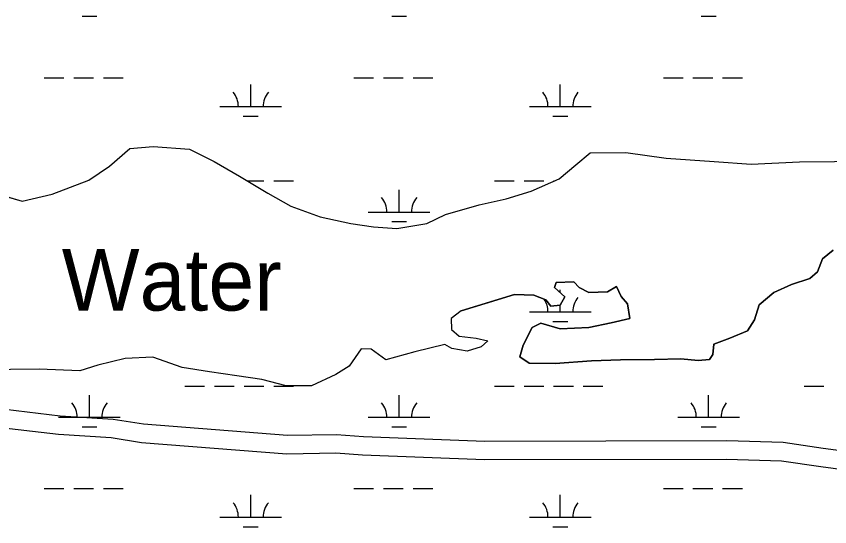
# Model space of a CAD drawing. Extents: x 3161564 to 3199464, y 849354 to 874788.
# Drawn here: x 3194342 to 3195661, y 869133 to 869960 of the extents above; entities that cross this region are included whole.
import ezdxf

# ---------------------------------------------------------------- set-up
doc = ezdxf.new("R2010")
doc.units = 0
for name, color, linetype in [('V-RIVR-IDEN', 7, 'Continuous'), ('V-ROAD-CNTR', 7, 'Continuous'), ('V-SITE-VEGE', 7, 'Continuous'), ('V-TOPO-SHOR', 7, 'Continuous'), ('V-WETL-SWMP', 7, 'Continuous')]:
    doc.layers.add(name, color=color, linetype=linetype)

msp = doc.modelspace()

# ---------------------------------------------------------------- linework, layer by layer
at = {"layer": 'V-ROAD-CNTR'}
for points in [[(3195724.6, 869249.8), (3195650.6, 869259.6), (3195585.3, 869269.2), (3195494.2, 869271.9), (3195102.1, 869271.2), (3194905.1, 869278.8), (3194861.2, 869282), (3194781.7, 869280.7), (3194548.6, 869298.9), (3194499.2, 869306.6), (3194413.2, 869312.2), (3194306.1, 869324.8)], [(3195718.6, 869220.4), (3195646.5, 869229.9), (3195582.7, 869239.2), (3195493.7, 869241.9), (3195101.5, 869241.2), (3194903.4, 869248.9), (3194860.3, 869252), (3194780.8, 869250.7), (3194545.1, 869269.1), (3194495.9, 869276.8), (3194410.5, 869282.3), (3194302.5, 869295)]]:
    msp.add_lwpolyline(points, dxfattribs=at)
at = {"layer": 'V-SITE-VEGE'}
for p, q in [((3195666.4, 869580.9), (3195649.1, 869567.2)), ((3195649.1, 869567.2), (3195641.4, 869546.2)), ((3195641.4, 869546.2), (3195628.9, 869535.4)), ((3195628.9, 869535.4), (3195598.9, 869525.5)), ((3195217.4, 869528.5), (3195214.9, 869520.5)), ((3195214.9, 869520.5), (3195231.4, 869505.5)), ((3195245.9, 869529.8), (3195217.4, 869528.5)), ((3195254.9, 869520.3), (3195245.9, 869529.8)), ((3195270.5, 869512.2), (3195254.9, 869520.3)), ((3195315.3, 869522.1), (3195300.7, 869513.8)), ((3195322.7, 869506.2), (3195315.3, 869522.1)), ((3195598.9, 869525.5), (3195570.2, 869512.4)), ((3195149.7, 869509), (3195063.7, 869482.5)), ((3195181.1, 869508), (3195149.7, 869509)), ((3195200.6, 869500.4), (3195181.1, 869508)), ((3195231.4, 869505.5), (3195224, 869491.9)), ((3195300.7, 869513.8), (3195270.5, 869512.2)), ((3195333.1, 869494), (3195322.7, 869506.2)), ((3195570.2, 869512.4), (3195546.6, 869492.4)), ((3195208.6, 869490.1), (3195200.6, 869500.4)), ((3195224, 869491.9), (3195208.6, 869490.1)), ((3195337, 869470.2), (3195333.1, 869494)), ((3195546.6, 869492.4), (3195539, 869467.9)), ((3195063.7, 869482.5), (3195047.5, 869470.2)), ((3195047.5, 869470.2), (3195047.7, 869452.3)), ((3195306.8, 869463.3), (3195337, 869470.2)), ((3195539, 869467.9), (3195527.4, 869450.4)), ((3195047.7, 869452.3), (3195060.1, 869441.5)), ((3195163.9, 869426.9), (3195178.3, 869456)), ((3195178.3, 869456), (3195192.4, 869462.7)), ((3195192.4, 869462.7), (3195223.8, 869453.6)), ((3195223.8, 869453.6), (3195270.4, 869455.9)), ((3195270.4, 869455.9), (3195306.8, 869463.3)), ((3195060.1, 869441.5), (3195087.9, 869438.2)), ((3195498.8, 869438.7), (3195473.2, 869428.6)), ((3195527.4, 869450.4), (3195498.8, 869438.7)), ((3195037.2, 869428.1), (3194988.3, 869416.4)), ((3195048.3, 869421.6), (3195037.2, 869428.1)), ((3195087.9, 869438.2), (3195106.9, 869433.9)), ((3195106.9, 869433.9), (3195095.8, 869424.3)), ((3195158.7, 869408.3), (3195163.9, 869426.9)), ((3195473.2, 869428.6), (3195471.2, 869411.9)), ((3194901.6, 869421), (3194882.1, 869393)), ((3194917.4, 869420.8), (3194901.6, 869421)), ((3194941.1, 869403.2), (3194917.4, 869420.8)), ((3194988.3, 869416.4), (3194941.1, 869403.2)), ((3195073.2, 869417.5), (3195048.3, 869421.6)), ((3195095.8, 869424.3), (3195073.2, 869417.5)), ((3194518.6, 869405.3), (3194474.6, 869394.7)), ((3194563.6, 869407.4), (3194518.6, 869405.3)), ((3194611, 869391.1), (3194563.6, 869407.4)), ((3195173.8, 869398.1), (3195158.7, 869408.3)), ((3195274.5, 869401.7), (3195216.1, 869397.2)), ((3195321.8, 869403.3), (3195274.5, 869401.7)), ((3195376.8, 869404.1), (3195321.8, 869403.3)), ((3195419.6, 869404.9), (3195376.8, 869404.1)), ((3195447.6, 869402.5), (3195419.6, 869404.9)), ((3195466.1, 869403.8), (3195447.6, 869402.5)), ((3195471.2, 869411.9), (3195466.1, 869403.8)), ((3194379.3, 869388.1), (3194332.8, 869387.9)), ((3194445.1, 869385.3), (3194379.3, 869388.1)), ((3194474.6, 869394.7), (3194445.1, 869385.3)), ((3194655.3, 869383.7), (3194611, 869391.1)), ((3194882.1, 869393), (3194860.2, 869379.5)), ((3195216.1, 869397.2), (3195173.8, 869398.1)), ((3194700, 869377.6), (3194655.3, 869383.7)), ((3194740.2, 869371.7), (3194700, 869377.6)), ((3194860.2, 869379.5), (3194820.9, 869361.4)), ((3194779.5, 869361.4), (3194740.2, 869371.7)), ((3194820.9, 869361.4), (3194779.5, 869361.4))]:
    msp.add_line(p, q, dxfattribs=at)
msp.add_lwpolyline([(3194308.3, 869673.1), (3194351.6, 869660.5), (3194400.2, 869671.8), (3194460, 869694.5), (3194493.3, 869717), (3194526.1, 869745.9), (3194564.4, 869749), (3194622.9, 869744.6), (3194663, 869724.6), (3194704.1, 869701.1), (3194749.9, 869673.5), (3194787.5, 869652.1), (3194834.8, 869635.2), (3194884.4, 869624.5), (3194921.3, 869618.7), (3194958.9, 869616.3), (3195007.8, 869624.2), (3195038.3, 869638.9), (3195092.7, 869654.7), (3195136.5, 869664), (3195177, 869676.7), (3195222.2, 869696.6), (3195249.5, 869719.4), (3195272.4, 869738.9), (3195330.6, 869739.6), (3195395.6, 869730.2), (3195473.5, 869725), (3195533.5, 869720.5), (3195611.9, 869724.4), (3195668.6, 869724.6)], dxfattribs=at)
at = {"layer": 'V-TOPO-SHOR'}
for p, q in [((3195649.1, 869567.2), (3195666.4, 869580.9)), ((3195641.4, 869546.2), (3195649.1, 869567.2)), ((3195628.9, 869535.4), (3195641.4, 869546.2)), ((3195598.9, 869525.5), (3195628.9, 869535.4))]:
    msp.add_line(p, q, dxfattribs=at)
for points in [[(3195395.6, 869730.2), (3195473.5, 869725), (3195533.5, 869720.5), (3195611.9, 869724.4), (3195668.6, 869724.6), (3195716.6, 869726.6), (3195768.6, 869733.9), (3195813.6, 869750.6), (3195848.9, 869771)], [(3194308.3, 869673.1), (3194351.6, 869660.5), (3194400.2, 869671.8), (3194460, 869694.5), (3194493.3, 869717), (3194526.1, 869745.9), (3194564.4, 869749), (3194622.9, 869744.6)], [(3194622.9, 869744.6), (3194663, 869724.6), (3194704.1, 869701.1), (3194749.9, 869673.5), (3194787.5, 869652.1), (3194834.8, 869635.2), (3194884.4, 869624.5), (3194921.3, 869618.7), (3194958.9, 869616.3), (3195007.8, 869624.2), (3195038.3, 869638.9), (3195092.7, 869654.7), (3195136.5, 869664)], [(3195136.5, 869664), (3195177, 869676.7), (3195222.2, 869696.6), (3195249.5, 869719.4), (3195272.4, 869738.9), (3195330.6, 869739.6), (3195395.6, 869730.2)], [(3195063.7, 869482.5), (3195102.4, 869494.5), (3195149.7, 869509), (3195181.1, 869508), (3195200.6, 869500.4), (3195208.6, 869490.1), (3195224, 869491.9), (3195231.4, 869505.5), (3195214.9, 869520.5), (3195217.4, 869528.5), (3195245.9, 869529.8), (3195254.9, 869520.3), (3195270.5, 869512.2), (3195300.7, 869513.8), (3195315.3, 869522.1), (3195322.7, 869506.2), (3195333.1, 869494), (3195337, 869470.2)], [(3195376.8, 869404.1), (3195419.6, 869404.9), (3195447.6, 869402.5), (3195466.1, 869403.8), (3195471.2, 869411.9), (3195473.2, 869428.6), (3195498.8, 869438.7), (3195527.4, 869450.4), (3195539, 869467.9), (3195546.6, 869492.4), (3195570.2, 869512.4), (3195598.9, 869525.5)], [(3195063.7, 869482.5), (3195047.5, 869470.2), (3195047.7, 869452.3), (3195060.1, 869441.5), (3195087.9, 869438.2), (3195106.9, 869433.9), (3195095.8, 869424.3), (3195073.2, 869417.5), (3195048.3, 869421.6), (3195037.2, 869428.1), (3194988.3, 869416.4), (3194941.1, 869403.2), (3194917.4, 869420.8), (3194901.6, 869421), (3194882.1, 869393), (3194860.2, 869379.5)], [(3195337, 869470.2), (3195306.8, 869463.3), (3195270.4, 869455.9), (3195223.8, 869453.6), (3195192.4, 869462.7), (3195178.3, 869456), (3195163.9, 869426.9), (3195158.7, 869408.3), (3195173.8, 869398.1), (3195216.1, 869397.2), (3195274.5, 869401.7), (3195321.8, 869403.3), (3195376.8, 869404.1)], [(3194563.6, 869407.4), (3194518.6, 869405.3), (3194474.6, 869394.7), (3194445.1, 869385.3), (3194379.3, 869388.1), (3194332.8, 869387.9), (3194280.1, 869386.9), (3194222.9, 869390), (3194164.4, 869388)], [(3194860.2, 869379.5), (3194820.9, 869361.4), (3194779.5, 869361.4), (3194740.2, 869371.7), (3194700, 869377.6), (3194655.3, 869383.7), (3194611, 869391.1), (3194563.6, 869407.4)]]:
    msp.add_lwpolyline(points, dxfattribs=at)
at = {"layer": 'V-WETL-SWMP'}
for p, q in [((3194448.9, 869960.1), (3194472.9, 869960.1)), ((3194950.8, 869960.1), (3194974.8, 869960.1)), ((3195452.7, 869960.1), (3195476.7, 869960.1)), ((3194387.5, 869860.1), (3194419.5, 869860.1)), ((3194435.5, 869860.1), (3194467.5, 869860.1)), ((3194483.5, 869860.1), (3194515.5, 869860.1)), ((3194722.3, 869813.7), (3194722.3, 869849.7)), ((3194889.4, 869860.1), (3194921.4, 869860.1)), ((3194937.4, 869860.1), (3194969.4, 869860.1)), ((3194985.4, 869860.1), (3195017.4, 869860.1)), ((3195224.2, 869813.7), (3195224.2, 869849.7)), ((3195391.3, 869860.1), (3195423.3, 869860.1)), ((3195439.3, 869860.1), (3195471.3, 869860.1)), ((3195487.3, 869860.1), (3195519.3, 869860.1)), ((3194672.3, 869813.7), (3194772.3, 869813.7)), ((3195174.2, 869813.7), (3195274.2, 869813.7)), ((3194710.3, 869798.2), (3194734.3, 869798.2)), ((3195212.2, 869798.2), (3195236.2, 869798.2)), ((3194493.3, 869717), (3194526.1, 869745.9)), ((3194526.1, 869745.9), (3194564.4, 869749)), ((3194564.4, 869749), (3194622.9, 869744.6)), ((3194622.9, 869744.6), (3194663, 869724.6)), ((3195249.5, 869719.4), (3195272.4, 869738.9)), ((3195272.4, 869738.9), (3195330.6, 869739.6)), ((3195330.6, 869739.6), (3195395.6, 869730.2)), ((3195395.6, 869730.2), (3195473.5, 869725)), ((3194460, 869694.5), (3194493.3, 869717)), ((3194663, 869724.6), (3194704.1, 869701.1)), ((3195222.2, 869696.6), (3195249.5, 869719.4)), ((3195473.5, 869725), (3195533.5, 869720.5)), ((3195533.5, 869720.5), (3195611.9, 869724.4)), ((3195611.9, 869724.4), (3195668.5, 869724.6)), ((3194400.2, 869671.8), (3194460, 869694.5)), ((3194704.1, 869701.1), (3194749.9, 869673.5)), ((3194716.5, 869693.6), (3194743.5, 869693.6)), ((3194759.5, 869693.6), (3194791.5, 869693.6)), ((3195117.4, 869693.6), (3195149.4, 869693.6)), ((3195165.4, 869693.6), (3195197.4, 869693.6)), ((3195177, 869676.7), (3195222.2, 869696.6)), ((3195213.4, 869693.6), (3195215.4, 869693.6)), ((3194962.8, 869642.9), (3194962.8, 869678.9)), ((3195136.5, 869664), (3195177, 869676.7)), ((3194308.3, 869673.1), (3194351.6, 869660.5)), ((3194351.6, 869660.5), (3194400.2, 869671.8)), ((3194749.9, 869673.5), (3194787.5, 869652.1)), ((3195092.7, 869654.7), (3195136.5, 869664)), ((3194787.5, 869652.1), (3194834.8, 869635.2)), ((3195038.3, 869638.9), (3195092.7, 869654.7)), ((3194912.8, 869642.9), (3195012.8, 869642.9)), ((3195007.8, 869624.2), (3195038.3, 869638.9)), ((3194834.8, 869635.2), (3194884.4, 869624.5)), ((3194884.4, 869624.5), (3194921.3, 869618.7)), ((3194950.8, 869627.4), (3194974.8, 869627.4)), ((3194958.9, 869616.3), (3195007.8, 869624.2)), ((3194921.3, 869618.7), (3194958.9, 869616.3)), ((3195666.4, 869580.9), (3195649.1, 869567.2)), ((3195649.1, 869567.2), (3195641.4, 869546.2)), ((3195641.4, 869546.2), (3195628.9, 869535.4)), ((3195628.9, 869535.4), (3195598.9, 869525.5)), ((3195217.4, 869528.5), (3195214.9, 869520.5)), ((3195214.9, 869520.5), (3195231.4, 869505.5)), ((3195245.9, 869529.8), (3195217.4, 869528.5)), ((3195254.9, 869520.3), (3195245.9, 869529.8)), ((3195270.5, 869512.2), (3195254.9, 869520.3)), ((3195315.3, 869522.1), (3195300.7, 869513.8)), ((3195322.7, 869506.2), (3195315.3, 869522.1)), ((3195598.9, 869525.5), (3195570.2, 869512.4)), ((3195149.7, 869509), (3195102.4, 869494.5)), ((3195181.1, 869508), (3195149.7, 869509)), ((3195200.6, 869500.4), (3195181.1, 869508)), ((3195231.4, 869505.5), (3195224, 869491.9)), ((3195224.2, 869512), (3195224.2, 869517)), ((3195300.7, 869513.8), (3195270.5, 869512.2)), ((3195333.1, 869494), (3195322.7, 869506.2)), ((3195570.2, 869512.4), (3195546.6, 869492.4)), ((3195102.4, 869494.5), (3195063.7, 869482.5)), ((3195208.6, 869490.1), (3195200.6, 869500.4)), ((3195224, 869491.9), (3195208.6, 869490.1)), ((3195224.2, 869481), (3195224.2, 869492.4)), ((3195337, 869470.2), (3195333.1, 869494)), ((3195546.6, 869492.4), (3195539, 869467.9)), ((3195063.7, 869482.5), (3195047.5, 869470.2)), ((3195174.2, 869481), (3195274.2, 869481)), ((3195047.5, 869470.2), (3195047.7, 869452.3)), ((3195212.2, 869465.6), (3195236.2, 869465.6)), ((3195306.8, 869463.3), (3195337, 869470.2)), ((3195539, 869467.9), (3195527.4, 869450.4)), ((3195047.7, 869452.3), (3195060.1, 869441.5)), ((3195163.9, 869426.9), (3195178.3, 869456)), ((3195178.3, 869456), (3195192.4, 869462.7)), ((3195192.4, 869462.7), (3195223.8, 869453.6)), ((3195223.8, 869453.6), (3195270.4, 869455.9)), ((3195270.4, 869455.9), (3195306.8, 869463.3)), ((3195060.1, 869441.5), (3195087.9, 869438.2)), ((3195498.8, 869438.7), (3195473.2, 869428.6)), ((3195527.4, 869450.4), (3195498.8, 869438.7)), ((3195037.2, 869428.1), (3194988.3, 869416.4)), ((3195048.3, 869421.6), (3195037.2, 869428.1)), ((3195087.9, 869438.2), (3195106.9, 869433.9)), ((3195106.9, 869433.9), (3195095.8, 869424.3)), ((3195158.7, 869408.3), (3195163.9, 869426.9)), ((3195473.2, 869428.6), (3195471.2, 869411.9)), ((3194901.6, 869421), (3194882.1, 869393)), ((3194917.4, 869420.8), (3194901.6, 869421)), ((3194941.1, 869403.2), (3194917.4, 869420.8)), ((3194988.3, 869416.4), (3194941.1, 869403.2)), ((3195073.2, 869417.5), (3195048.3, 869421.6)), ((3195095.8, 869424.3), (3195073.2, 869417.5)), ((3194518.6, 869405.3), (3194474.6, 869394.7)), ((3194563.6, 869407.4), (3194518.6, 869405.3)), ((3194611, 869391.1), (3194563.6, 869407.4)), ((3195173.8, 869398.1), (3195158.7, 869408.3)), ((3195274.5, 869401.7), (3195216.1, 869397.2)), ((3195321.8, 869403.3), (3195274.5, 869401.7)), ((3195376.8, 869404.1), (3195321.8, 869403.3)), ((3195419.6, 869404.9), (3195376.8, 869404.1)), ((3195447.6, 869402.5), (3195419.6, 869404.9)), ((3195466.1, 869403.8), (3195447.6, 869402.5)), ((3195471.2, 869411.9), (3195466.1, 869403.8)), ((3194379.3, 869388.1), (3194332.8, 869387.9)), ((3194445.1, 869385.3), (3194379.3, 869388.1)), ((3194474.6, 869394.7), (3194445.1, 869385.3)), ((3194655.3, 869383.7), (3194611, 869391.1)), ((3194882.1, 869393), (3194860.2, 869379.5)), ((3195216.1, 869397.2), (3195173.8, 869398.1)), ((3194700, 869377.6), (3194655.3, 869383.7)), ((3194740.2, 869371.7), (3194700, 869377.6)), ((3194860.2, 869379.5), (3194820.9, 869361.4)), ((3194615.5, 869360.9), (3194647.5, 869360.9)), ((3194663.5, 869360.9), (3194695.5, 869360.9)), ((3194711.5, 869360.9), (3194743.5, 869360.9)), ((3194779.5, 869361.4), (3194740.2, 869371.7)), ((3194759.5, 869360.9), (3194791.5, 869360.9)), ((3194820.9, 869361.4), (3194779.5, 869361.4)), ((3195117.4, 869360.9), (3195149.4, 869360.9)), ((3195165.4, 869360.9), (3195197.4, 869360.9)), ((3195213.4, 869360.9), (3195245.4, 869360.9)), ((3195261.4, 869360.9), (3195293.4, 869360.9)), ((3195619.3, 869360.9), (3195651.3, 869360.9)), ((3194460.9, 869310.2), (3194460.9, 869346.2)), ((3194962.8, 869310.2), (3194962.8, 869346.2)), ((3195464.7, 869310.2), (3195464.7, 869346.2)), ((3194410.9, 869310.2), (3194510.9, 869310.2)), ((3194912.8, 869310.2), (3195012.8, 869310.2)), ((3195414.7, 869310.2), (3195514.7, 869310.2)), ((3194448.9, 869294.7), (3194472.9, 869294.7)), ((3194950.8, 869294.7), (3194974.8, 869294.7)), ((3195452.7, 869294.7), (3195476.7, 869294.7)), ((3194387.5, 869194.7), (3194419.5, 869194.7)), ((3194435.5, 869194.7), (3194467.5, 869194.7)), ((3194483.5, 869194.7), (3194515.5, 869194.7)), ((3194889.4, 869194.7), (3194921.4, 869194.7)), ((3194937.4, 869194.7), (3194969.4, 869194.7)), ((3194985.4, 869194.7), (3195017.4, 869194.7)), ((3195391.3, 869194.7), (3195423.3, 869194.7)), ((3195439.3, 869194.7), (3195471.3, 869194.7)), ((3195487.3, 869194.7), (3195519.3, 869194.7)), ((3194722.3, 869148.3), (3194722.3, 869184.3)), ((3195224.2, 869148.3), (3195224.2, 869184.3)), ((3194672.3, 869148.3), (3194772.3, 869148.3)), ((3195174.2, 869148.3), (3195274.2, 869148.3)), ((3194710.3, 869132.9), (3194734.3, 869132.9)), ((3195212.2, 869132.9), (3195236.2, 869132.9))]:
    msp.add_line(p, q, dxfattribs=at)
for centre, start, end in [((3194667.1, 869814.1), 359.2282, 40.7718), ((3194777.6, 869814.1), 139.2282, 180.7718), ((3195169, 869814.1), 359.2282, 40.7718), ((3195279.5, 869814.1), 139.2282, 180.7718), ((3194907.6, 869643.3), 359.2282, 40.7718), ((3195018, 869643.3), 139.2282, 180.7718), ((3195279.5, 869481.5), 139.2282, 180.7718), ((3195169, 869481.5), 359.2282, 34.4953), ((3194405.6, 869310.7), 359.2282, 40.7718), ((3194516.1, 869310.7), 139.2282, 180.7718), ((3194907.6, 869310.7), 359.2282, 40.7718), ((3195018, 869310.7), 139.2282, 180.7718), ((3195409.5, 869310.7), 359.2282, 40.7718), ((3195520, 869310.7), 139.2282, 180.7718), ((3194667.1, 869148.8), 359.2282, 40.7718), ((3194777.6, 869148.8), 139.2282, 180.7718), ((3195169, 869148.8), 359.2282, 40.7718), ((3195279.5, 869148.8), 139.2282, 180.7718)]:
    msp.add_arc(centre, 35.2, start, end, dxfattribs=at)

# ---------------------------------------------------------------- texts
at = {"layer": 'V-RIVR-IDEN'}
msp.add_text('Water', height=100, dxfattribs=at).set_placement((3194415.9, 869483.2))

doc.saveas('drawing.dxf')
